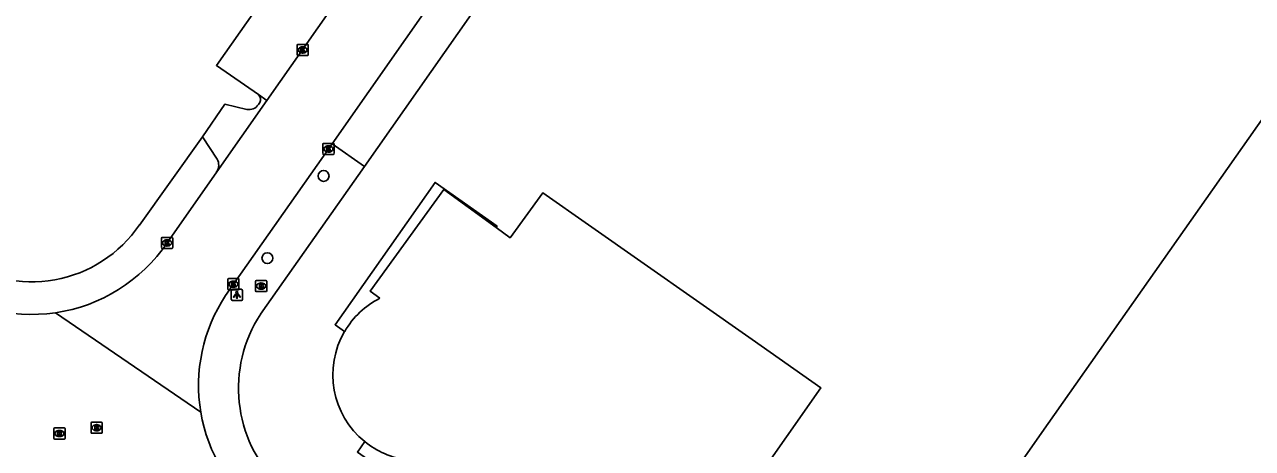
# Model space of a CAD drawing. Extents: x 155018 to 156648, y 383980 to 385733.
# Drawn here: x 155434.7 to 155544.9, y 385021.9 to 385059.9 of the extents above; entities that cross this region are included whole.
import ezdxf

# ---------------------------------------------------------------- set-up
doc = ezdxf.new("R2010")
doc.units = 0
for name, color, linetype in [('IMGEO_Boom', 7, 'Continuous'), ('IMGEO_Brandkraan', 7, 'Continuous'), ('IMGEO_Kolk', 7, 'Continuous'), ('IMGEO_Lichtpunt', 7, 'Continuous'), ('IMGEO_Pand', 7, 'Continuous'), ('IMGEO_Pand_overbouw', 7, 'Continuous'), ('IMGEO_Parkeervlak_open', 7, 'Continuous'), ('IMGEO_Rijbaan_lokaal_gesloten', 7, 'Continuous'), ('IMGEO_Rijbaan_lokaal_open', 7, 'Continuous'), ('IMGEO_Rioolput', 7, 'Continuous'), ('IMGEO_Voetpad_open', 7, 'Continuous')]:
    doc.layers.add(name, color=color, linetype=linetype)

msp = doc.modelspace()

# ---------------------------------------------------------------- linework, layer by layer
at = {"layer": 'IMGEO_Boom'}
for centre in [(155461.55, 385046.34), (155456.51, 385038.96)]:
    msp.add_circle(centre, 0.489, dxfattribs=at)
at = {"layer": 'IMGEO_Brandkraan'}
for p, q in [((155455.45, 385036.03), (155455.45, 385036.88)), ((155455.52, 385036.95), (155456.37, 385036.95)), ((155455.93, 385036.73), (155455.96, 385036.73)), ((155455.96, 385036.17), (155455.93, 385036.17)), ((155456.45, 385036.88), (155456.45, 385036.03)), ((155456.37, 385035.95), (155455.52, 385035.95))]:
    msp.add_line(p, q, dxfattribs=at)
for points in [[(155455.45, 385036.03), (155455.45, 385036.88)], [(155455.52, 385036.95), (155456.37, 385036.95)], [(155455.79, 385036.65), (155455.79, 385036.25), (155456.01, 385036.25)], [(155456.03, 385036.65), (155455.79, 385036.65)], [(155455.97, 385036.57), (155455.92, 385036.57), (155455.92, 385036.5)], [(155455.92, 385036.5), (155455.97, 385036.5)], [(155455.98, 385036.42), (155455.92, 385036.42), (155455.92, 385036.34)], [(155455.92, 385036.34), (155455.98, 385036.34)], [(155456.45, 385036.88), (155456.45, 385036.03)], [(155456.37, 385035.95), (155455.52, 385035.95)]]:
    msp.add_lwpolyline(points, dxfattribs=at)
for centre, radius, start, end in [((155455.52, 385036.88), 0.0765, 91.552, 178.448), ((155455.52, 385036.88), 0.0765, 91.552, 178.448), ((155455.97, 385036.53), 0.0379, 267.8285, 90.9355), ((155455.98, 385036.38), 0.0404, 269.8759, 90.5077), ((155456.01, 385036.5), 0.251, 268.6676, 293.5347), ((155456.03, 385036.51), 0.145, 59.4692, 91.5367), ((155456.05, 385036.56), 0.0922, 285.5137, 58.1501), ((155456.06, 385036.36), 0.105, 301.3115, 78.989), ((155456.37, 385036.88), 0.0765, 1.552, 88.448), ((155456.37, 385036.88), 0.0765, 1.552, 88.448), ((155455.52, 385036.03), 0.0765, 181.552, 268.448), ((155455.52, 385036.03), 0.0765, 181.552, 268.448), ((155456.37, 385036.03), 0.0765, 271.552, 358.448), ((155456.37, 385036.03), 0.0765, 271.552, 358.448)]:
    msp.add_arc(centre, radius, start, end, dxfattribs=at)
for centre, major_axis, ratio, start_param, end_param in [((155455.93, 385036.45), (-0.387, 0.002), 0.722429, 4.712389, 7.853982), ((155455.96, 385036.45), (-0.39, 0.002), 0.717154, 1.570796, 4.712389)]:
    msp.add_ellipse(centre, major_axis=major_axis, ratio=ratio, start_param=start_param, end_param=end_param, dxfattribs=at)
at = {"layer": 'IMGEO_Kolk'}
for p, q in [((155459.25, 385058.15), (155460.1, 385058.15)), ((155459.17, 385057.22), (155459.17, 385058.08)), ((155460.1, 385057.15), (155459.25, 385057.15)), ((155459.66, 385057.93), (155459.68, 385057.93)), ((155459.68, 385057.37), (155459.66, 385057.37)), ((155460.17, 385058.08), (155460.17, 385057.22)), ((155461.49, 385048.34), (155461.49, 385049.19)), ((155461.56, 385049.26), (155462.41, 385049.26)), ((155462.41, 385048.26), (155461.56, 385048.26)), ((155461.97, 385049.04), (155462, 385049.04)), ((155462, 385048.48), (155461.97, 385048.48)), ((155462.49, 385049.19), (155462.49, 385048.34)), ((155447.01, 385039.9), (155447.01, 385040.75)), ((155447.08, 385040.82), (155447.93, 385040.82)), ((155447.5, 385040.6), (155447.52, 385040.6)), ((155448.01, 385040.75), (155448.01, 385039.9)), ((155447.93, 385039.82), (155447.08, 385039.82)), ((155447.52, 385040.04), (155447.49, 385040.04)), ((155452.96, 385036.2), (155452.96, 385037.05)), ((155453.03, 385037.12), (155453.89, 385037.12)), ((155453.89, 385036.12), (155453.03, 385036.12)), ((155453.45, 385036.9), (155453.47, 385036.9)), ((155453.47, 385036.34), (155453.45, 385036.34)), ((155453.96, 385037.05), (155453.96, 385036.2))]:
    msp.add_line(p, q, dxfattribs=at)
for points in [[(155459.25, 385058.15), (155460.1, 385058.15)], [(155459.17, 385057.22), (155459.17, 385058.08)], [(155460.1, 385057.15), (155459.25, 385057.15)], [(155459.49, 385057.85), (155459.62, 385057.85), (155459.62, 385057.7), (155459.74, 385057.85), (155459.91, 385057.85), (155459.76, 385057.7), (155459.92, 385057.45), (155459.76, 385057.45), (155459.68, 385057.62), (155459.62, 385057.55), (155459.62, 385057.45), (155459.49, 385057.45), (155459.49, 385057.85)], [(155460.17, 385058.08), (155460.17, 385057.22)], [(155461.49, 385048.34), (155461.49, 385049.19)], [(155461.56, 385049.26), (155462.41, 385049.26)], [(155462.41, 385048.26), (155461.56, 385048.26)], [(155461.81, 385048.96), (155461.93, 385048.96), (155461.93, 385048.81), (155462.06, 385048.96), (155462.22, 385048.96), (155462.08, 385048.81), (155462.23, 385048.56), (155462.08, 385048.56), (155461.99, 385048.73), (155461.93, 385048.66), (155461.93, 385048.56), (155461.81, 385048.56), (155461.81, 385048.96)], [(155462.49, 385049.19), (155462.49, 385048.34)], [(155447.01, 385039.9), (155447.01, 385040.75)], [(155447.08, 385040.82), (155447.93, 385040.82)], [(155447.33, 385040.52), (155447.45, 385040.52), (155447.45, 385040.37), (155447.58, 385040.52), (155447.75, 385040.52), (155447.6, 385040.37), (155447.75, 385040.12), (155447.6, 385040.12), (155447.52, 385040.29), (155447.45, 385040.22), (155447.45, 385040.12), (155447.33, 385040.12), (155447.33, 385040.52)], [(155448.01, 385040.75), (155448.01, 385039.9)], [(155447.93, 385039.82), (155447.08, 385039.82)], [(155452.96, 385036.2), (155452.96, 385037.05)], [(155453.03, 385037.12), (155453.89, 385037.12)], [(155453.89, 385036.12), (155453.03, 385036.12)], [(155453.28, 385036.82), (155453.4, 385036.82), (155453.4, 385036.67), (155453.53, 385036.82), (155453.7, 385036.82), (155453.55, 385036.67), (155453.7, 385036.42), (155453.55, 385036.42), (155453.47, 385036.59), (155453.4, 385036.52), (155453.4, 385036.42), (155453.28, 385036.42), (155453.28, 385036.82)], [(155453.96, 385037.05), (155453.96, 385036.2)]]:
    msp.add_lwpolyline(points, dxfattribs=at)
for centre, start, end in [((155459.25, 385058.08), 91.552, 178.448), ((155459.25, 385058.08), 91.552, 178.448), ((155460.1, 385058.08), 1.552, 88.448), ((155460.1, 385058.08), 1.552, 88.448), ((155459.25, 385057.23), 181.552, 268.448), ((155459.25, 385057.23), 181.552, 268.448), ((155460.1, 385057.23), 271.552, 358.448), ((155460.1, 385057.23), 271.552, 358.448), ((155461.56, 385049.19), 91.552, 178.448), ((155461.56, 385049.19), 91.552, 178.448), ((155461.56, 385048.34), 181.552, 268.448), ((155461.56, 385048.34), 181.552, 268.448), ((155462.41, 385049.19), 1.552, 88.448), ((155462.41, 385049.19), 1.552, 88.448), ((155462.41, 385048.34), 271.552, 358.448), ((155462.41, 385048.34), 271.552, 358.448), ((155447.08, 385040.75), 91.552, 178.448), ((155447.08, 385040.75), 91.552, 178.448), ((155447.93, 385040.75), 1.552, 88.448), ((155447.93, 385040.75), 1.552, 88.448), ((155447.08, 385039.9), 181.552, 268.448), ((155447.08, 385039.9), 181.552, 268.448), ((155447.93, 385039.9), 271.552, 358.448), ((155447.93, 385039.9), 271.552, 358.448), ((155453.04, 385037.05), 91.552, 178.448), ((155453.04, 385037.05), 91.552, 178.448), ((155453.04, 385036.2), 181.552, 268.448), ((155453.04, 385036.2), 181.552, 268.448), ((155453.88, 385037.05), 1.552, 88.448), ((155453.88, 385037.05), 1.552, 88.448), ((155453.88, 385036.2), 271.552, 358.448), ((155453.88, 385036.2), 271.552, 358.448)]:
    msp.add_arc(centre, 0.0765, start, end, dxfattribs=at)
for centre, major_axis, ratio, start_param, end_param in [((155459.66, 385057.65), (-0.387, 0.002), 0.722429, 4.712389, 7.853982), ((155459.68, 385057.65), (-0.39, 0.002), 0.717154, 1.570796, 4.712389), ((155461.97, 385048.76), (-0.387, 0.002), 0.722429, 4.712389, 7.853982), ((155462, 385048.76), (-0.39, 0.002), 0.717154, 1.570796, 4.712389), ((155447.49, 385040.32), (-0.387, 0.002), 0.722429, 4.712389, 7.853982), ((155447.52, 385040.32), (-0.39, 0.002), 0.717154, 1.570796, 4.712389), ((155453.45, 385036.62), (-0.387, 0.002), 0.722429, 4.712389, 7.853982), ((155453.47, 385036.62), (-0.39, 0.002), 0.717154, 1.570796, 4.712389)]:
    msp.add_ellipse(centre, major_axis=major_axis, ratio=ratio, start_param=start_param, end_param=end_param, dxfattribs=at)
at = {"layer": 'IMGEO_Lichtpunt'}
for p, q in [((155453.27, 385036.06), (155453.27, 385035.26)), ((155453.27, 385036.06), (155453.27, 385035.26)), ((155454.18, 385036.16), (155453.37, 385036.16)), ((155454.18, 385036.16), (155453.37, 385036.16)), ((155454.27, 385035.26), (155454.27, 385036.06)), ((155454.27, 385035.26), (155454.27, 385036.06)), ((155453.37, 385035.16), (155454.18, 385035.16)), ((155453.37, 385035.16), (155454.18, 385035.16))]:
    msp.add_line(p, q, dxfattribs=at)
for points in [[(155453.65, 385035.73), (155453.69, 385035.7), (155453.5, 385035.44), (155453.46, 385035.46), (155453.65, 385035.73)], [(155453.75, 385035.68), (155453.8, 385035.68), (155453.8, 385035.36), (155453.75, 385035.36), (155453.75, 385035.68)], [(155453.86, 385035.7), (155453.9, 385035.73), (155454.09, 385035.46), (155454.05, 385035.44), (155453.86, 385035.7)]]:
    msp.add_lwpolyline(points, dxfattribs=at)
msp.add_circle((155453.77, 385035.86), 0.0994, dxfattribs=at)
for centre, start, end in [((155453.37, 385036.06), 90, 180), ((155453.37, 385036.06), 90, 180), ((155454.18, 385036.06), 0, 90), ((155454.18, 385036.06), 0, 90), ((155453.37, 385035.26), 180, 270), ((155453.37, 385035.26), 180, 270), ((155454.18, 385035.26), 270, 0), ((155454.18, 385035.26), 270, 360)]:
    msp.add_arc(centre, 0.0946, start, end, dxfattribs=at)
at = {"layer": 'IMGEO_Pand'}
for points in [[(155535.47, 385004.27), (155535.99, 385004.27), (155536.34, 385005.32), (155535.9, 385005.46), (155529.1, 385007.89), (155532.32, 385016.92), (155523.71, 385020.02), (155526.58, 385024.11), (155553.01, 385061.73), (155555.77, 385060.74), (155568.46, 385096.34), (155630.02, 385074.4), (155603.52, 385000)], [(155466.6, 385035.36), (155465.73, 385036), (155472.35, 385045.11), (155477.04, 385041.7), (155478.29, 385040.79), (155481.22, 385044.81), (155485.32, 385041.94), (155500, 385031.65), (155506.17, 385027.32), (155500, 385018.51), (155497.5, 385014.95), (155494.63, 385010.85), (155491.73, 385012.88), (155490.53, 385013.72), (155489.64, 385012.45), (155486.3, 385007.65)]]:
    msp.add_lwpolyline(points, dxfattribs=at)
for centre, radius, start, end in [((155470.09, 385028.49), 7.7, 116.8794, 149.6299), ((155470.09, 385028.48), 7.71, 149.5885, 231.0569), ((155470.1, 385028.49), 7.72, 231.0666, 262.0735)]:
    msp.add_arc(centre, radius, start, end, dxfattribs=at)
at = {"layer": 'IMGEO_Pand_overbouw'}
for points in [[(155477.14, 385041.84), (155471.55, 385045.76), (155462.59, 385032.98), (155463.44, 385032.38)], [(155466.6, 385035.36), (155465.73, 385036), (155472.35, 385045.11), (155477.04, 385041.7), (155477.14, 385041.84)], [(155465.24, 385022.48), (155464.59, 385021.55), (155485.83, 385006.68), (155486.45, 385007.55), (155489.8, 385012.34)]]:
    msp.add_lwpolyline(points, dxfattribs=at)
for centre, radius, start, end in [((155470.09, 385028.49), 7.7, 116.8794, 149.6299), ((155470.1, 385028.49), 7.72, 231.0666, 262.0735)]:
    msp.add_arc(centre, radius, start, end, dxfattribs=at)
at = {"layer": 'IMGEO_Parkeervlak_open'}
msp.add_lwpolyline([(155467.49, 385070.36), (155463.7, 385073.03), (155451.94, 385056.27), (155455.7, 385053.64)], dxfattribs=at)
at = {"layer": 'IMGEO_Rijbaan_lokaal_gesloten'}
for points in [[(155481.12, 385088.28), (155456.45, 385053.11)], [(155462.33, 385049.23), (155475.48, 385068.04)], [(155456.45, 385053.11), (155451.96, 385046.71)], [(155452.76, 385035.61), (155462.33, 385049.23)], [(155451.96, 385046.71), (155447.5, 385040.32)], [(155437.49, 385034.05), (155450.54, 385025.12)]]:
    msp.add_lwpolyline(points, dxfattribs=at)
for centre, radius, start, end in [((155435.31, 385048.67), 14.78, 278.482, 325.5884), ((155435.31, 385048.68), 14.78, 231.3745, 278.4802), ((155464.89, 385027.55), 14.56, 146.4072, 189.6317), ((155464.88, 385027.55), 14.55, 189.6328, 232.8885)]:
    msp.add_arc(centre, radius, start, end, dxfattribs=at)
at = {"layer": 'IMGEO_Rijbaan_lokaal_open'}
for points in [[(155454.65, 385052.31), (155452.7, 385052.79), (155450.69, 385049.86)], [(155455.7, 385053.64), (155456.45, 385053.11)], [(155455.83, 385052.93), (155455.7, 385052.74)], [(155451.99, 385047.84), (155450.69, 385049.86)]]:
    msp.add_lwpolyline(points, dxfattribs=at)
for centre, radius, start, end in [((155454.85, 385053.31), 1.02, 258.9408, 326.3689), ((155455.39, 385053.21), 0.523, 327.2857, 54.0516), ((155451.07, 385047.31), 1.07, 325.8768, 30.2914)]:
    msp.add_arc(centre, radius, start, end, dxfattribs=at)
at = {"layer": 'IMGEO_Rioolput'}
for p, q in [((155440.68, 385023.3), (155440.68, 385024.16)), ((155440.76, 385024.23), (155441.61, 385024.23)), ((155441.17, 385024.01), (155441.19, 385024.01)), ((155441.68, 385024.16), (155441.68, 385023.3)), ((155437.35, 385022.79), (155437.35, 385023.64)), ((155437.42, 385023.71), (155438.27, 385023.71)), ((155437.86, 385022.93), (155437.83, 385022.93)), ((155437.84, 385023.49), (155437.86, 385023.49)), ((155438.35, 385023.64), (155438.35, 385022.79)), ((155441.61, 385023.23), (155440.76, 385023.23)), ((155441.19, 385023.45), (155441.17, 385023.45)), ((155438.27, 385022.71), (155437.42, 385022.71))]:
    msp.add_line(p, q, dxfattribs=at)
for points in [[(155440.68, 385023.3), (155440.68, 385024.16)], [(155440.76, 385024.23), (155441.61, 385024.23)], [(155441.68, 385024.16), (155441.68, 385023.3)], [(155437.35, 385022.79), (155437.35, 385023.64)], [(155437.42, 385023.71), (155438.27, 385023.71)], [(155437.94, 385023.41), (155437.68, 385023.41), (155437.68, 385023.01)], [(155437.68, 385023.01), (155437.81, 385023.01), (155437.81, 385023.18), (155437.82, 385023.18)], [(155437.86, 385023.33), (155437.81, 385023.33), (155437.81, 385023.25)], [(155437.81, 385023.25), (155437.86, 385023.25)], [(155437.87, 385023.15), (155437.94, 385023.01), (155438.08, 385023.01), (155438.01, 385023.14)], [(155438.35, 385023.64), (155438.35, 385022.79)], [(155441.61, 385023.23), (155440.76, 385023.23)], [(155441.27, 385023.93), (155441.02, 385023.93), (155441.02, 385023.53)], [(155441.02, 385023.53), (155441.14, 385023.53), (155441.14, 385023.69), (155441.15, 385023.69)], [(155441.2, 385023.85), (155441.14, 385023.85), (155441.14, 385023.77)], [(155441.14, 385023.77), (155441.19, 385023.77)], [(155441.2, 385023.66), (155441.27, 385023.53), (155441.41, 385023.53), (155441.35, 385023.66)], [(155438.27, 385022.71), (155437.42, 385022.71)]]:
    msp.add_lwpolyline(points, dxfattribs=at)
for centre, radius, start, end in [((155440.76, 385024.15), 0.0765, 91.552, 178.448), ((155440.76, 385024.15), 0.0765, 91.552, 178.448), ((155441.61, 385024.15), 0.0765, 1.552, 88.448), ((155441.61, 385024.15), 0.0765, 1.552, 88.448), ((155437.42, 385023.64), 0.0765, 91.552, 178.448), ((155437.42, 385023.64), 0.0765, 91.552, 178.448), ((155437.82, 385023.12), 0.0533, 26.0293, 88.6989), ((155437.87, 385023.24), 0.0964, 77.0061, 93.1865), ((155437.84, 385023.44), 0.19, 274.7715, 282.9687), ((155437.88, 385023.29), 0.0378, 276.6634, 79.6772), ((155437.94, 385023.3), 0.109, 350.3612, 89.416), ((155437.93, 385023.3), 0.112, 277.5842, 350.9817), ((155437.92, 385023.09), 0.108, 29.5134, 73.7905), ((155438.27, 385023.64), 0.0765, 1.552, 88.448), ((155438.27, 385023.64), 0.0765, 1.552, 88.448), ((155440.76, 385023.31), 0.0765, 181.552, 268.448), ((155440.76, 385023.31), 0.0765, 181.552, 268.448), ((155441.15, 385023.64), 0.0533, 26.0293, 88.6989), ((155441.18, 385023.96), 0.19, 274.7715, 282.9687), ((155441.2, 385023.75), 0.0964, 77.0061, 93.1865), ((155441.22, 385023.81), 0.0378, 276.6634, 79.6772), ((155441.27, 385023.82), 0.109, 350.3612, 89.416), ((155441.27, 385023.82), 0.112, 277.5842, 350.9817), ((155441.25, 385023.6), 0.108, 29.5134, 73.7905), ((155441.61, 385023.31), 0.0765, 271.552, 358.448), ((155441.61, 385023.31), 0.0765, 271.552, 358.448), ((155437.42, 385022.79), 0.0765, 181.552, 268.448), ((155437.42, 385022.79), 0.0765, 181.552, 268.448), ((155438.27, 385022.79), 0.0765, 271.552, 358.448), ((155438.27, 385022.79), 0.0765, 271.552, 358.448)]:
    msp.add_arc(centre, radius, start, end, dxfattribs=at)
for centre, major_axis, ratio, start_param, end_param in [((155441.17, 385023.73), (-0.387, 0.002), 0.722429, 4.712389, 7.853982), ((155441.19, 385023.73), (-0.39, 0.002), 0.717154, 1.570796, 4.712389), ((155437.83, 385023.21), (-0.387, 0.002), 0.722429, 4.712389, 7.853982), ((155437.86, 385023.21), (-0.39, 0.002), 0.717154, 1.570796, 4.712389)]:
    msp.add_ellipse(centre, major_axis=major_axis, ratio=ratio, start_param=start_param, end_param=end_param, dxfattribs=at)
at = {"layer": 'IMGEO_Voetpad_open'}
for points in [[(155478.38, 385065.97), (155465.22, 385047.19)], [(155450.69, 385049.86), (155445.03, 385041.93)], [(155465.22, 385047.19), (155462.33, 385049.23)], [(155465.22, 385047.19), (155455.9, 385033.94)]]:
    msp.add_lwpolyline(points, dxfattribs=at)
for centre, radius, start, end in [((155435.35, 385048.55), 11.72, 234.7369, 325.6532), ((155466.1, 385027.28), 12.18, 146.8278, 225.251)]:
    msp.add_arc(centre, radius, start, end, dxfattribs=at)

doc.saveas('drawing.dxf')
